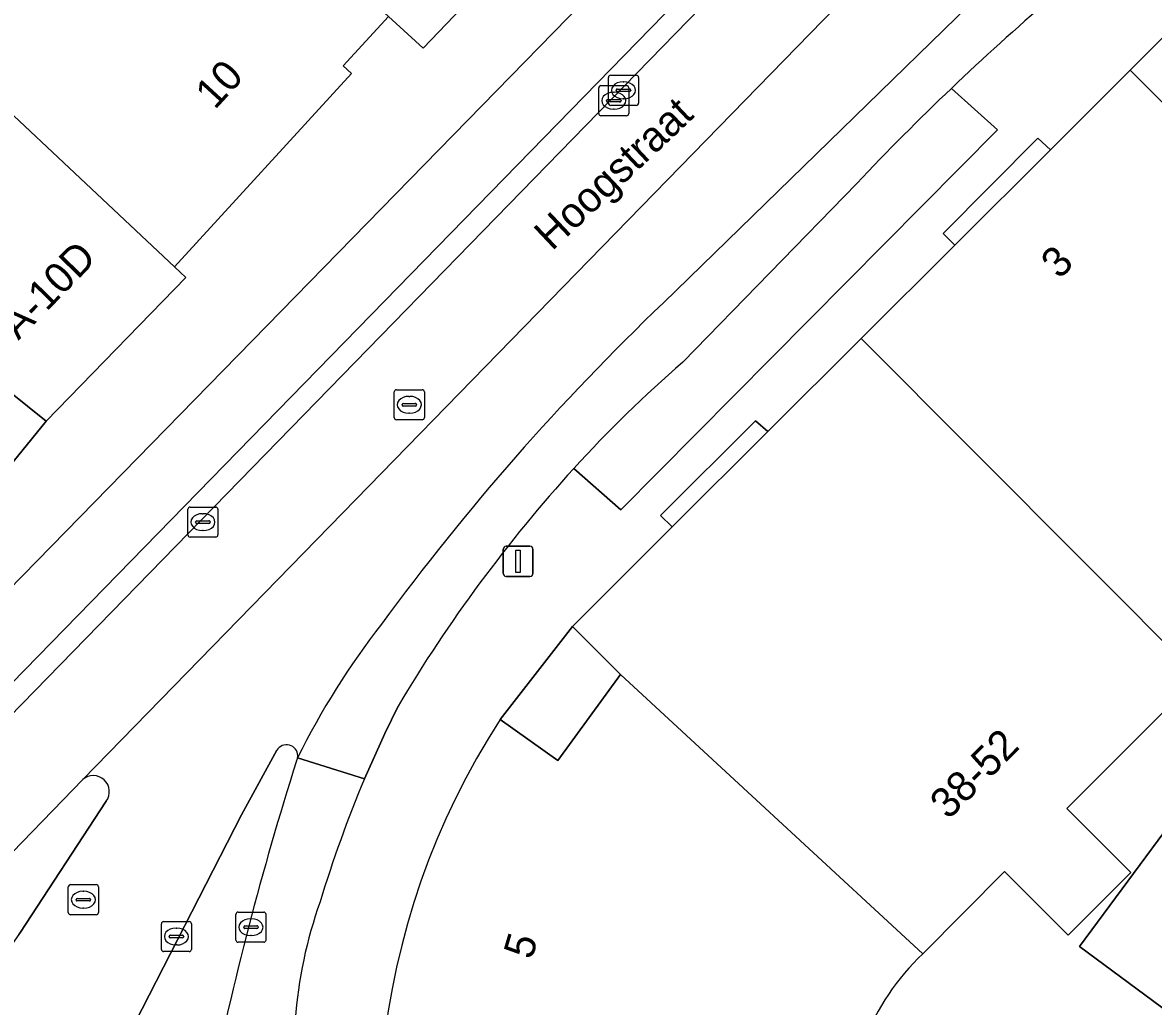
# Model space of a CAD drawing. Extents: x 160663 to 161506, y 382245 to 383291.
# Drawn here: x 160946.01 to 160983.61, y 382865.8 to 382898.51 of the extents above; entities that cross this region are included whole.
import ezdxf

# ---------------------------------------------------------------- set-up
doc = ezdxf.new("R2010")
doc.units = 0
for name, color, linetype in [('IMGEO_Fietspad_gesloten', 7, 'Continuous'), ('IMGEO_Kolk', 7, 'Continuous'), ('IMGEO_Lichtmast', 7, 'Continuous'), ('IMGEO_Openbare_ruimte_label', 7, 'Continuous'), ('IMGEO_OVBaan_gesloten', 7, 'Continuous'), ('IMGEO_Pand', 7, 'Continuous'), ('IMGEO_Pand_nummerreeks', 7, 'Continuous'), ('IMGEO_Parkeervlak_open', 7, 'Continuous'), ('IMGEO_Rijbaan_lokaal_gesloten', 7, 'Continuous'), ('IMGEO_Rioolput', 7, 'Continuous'), ('IMGEO_Verkeerseiland_gesloten', 7, 'Continuous'), ('IMGEO_Voetpad_open', 7, 'Continuous')]:
    doc.layers.add(name, color=color, linetype=linetype)

msp = doc.modelspace()

# ---------------------------------------------------------------- linework, layer by layer
at = {"layer": 'IMGEO_Fietspad_gesloten'}
for points in [[(160974.65, 382909.428), (160938.834, 382872.783)], [(160938.487, 382869.927), (160941.196, 382871.992), (160975.751, 382907.414)], [(160957.378, 382873.361), (160955.155, 382874.065)]]:
    msp.add_lwpolyline(points, dxfattribs=at)
for centre, radius, start, end in [((160954.725, 382874.146), 0.438, 334.4979, 349.276), ((161060.304, 382840.607), 110.345, 162.40745, 168.34575), ((160995.391, 382857.339), 41.251, 157.1454, 163.1814), ((160970.218, 382864.19), 15.191, 160.4422, 175.6157)]:
    msp.add_arc(centre, radius, start, end, dxfattribs=at)
at = {"layer": 'IMGEO_Kolk'}
for p, q in [((160965.491, 382895.829), (160965.491, 382896.681)), ((160965.566, 382896.755), (160966.418, 382896.755)), ((160965.979, 382896.535), (160966.004, 382896.535)), ((160966.492, 382896.681), (160966.492, 382895.829)), ((160965.168, 382895.484), (160965.168, 382896.336)), ((160965.243, 382896.41), (160966.095, 382896.41)), ((160965.656, 382896.19), (160965.681, 382896.19)), ((160965.75, 382896.249), (160965.75, 382896.261)), ((160966.188, 382896.212), (160965.79, 382896.212)), ((160965.793, 382896.298), (160966.191, 382896.298)), ((160966.169, 382896.336), (160966.169, 382895.484)), ((160966.234, 382896.261), (160966.234, 382896.249)), ((160965.427, 382895.904), (160965.427, 382895.916)), ((160965.865, 382895.867), (160965.467, 382895.867)), ((160965.47, 382895.953), (160965.868, 382895.953)), ((160965.911, 382895.916), (160965.911, 382895.904)), ((160966.002, 382895.975), (160965.977, 382895.975)), ((160966.095, 382895.41), (160965.243, 382895.41)), ((160966.418, 382895.755), (160965.566, 382895.755)), ((160965.679, 382895.63), (160965.654, 382895.63)), ((160951.505, 382881.473), (160951.505, 382882.325)), ((160951.58, 382882.399), (160952.432, 382882.399)), ((160952.506, 382882.325), (160952.506, 382881.473)), ((160951.764, 382881.893), (160951.764, 382881.905)), ((160951.807, 382881.942), (160952.205, 382881.942)), ((160951.993, 382882.179), (160952.018, 382882.179)), ((160952.248, 382881.905), (160952.248, 382881.893)), ((160952.202, 382881.856), (160951.804, 382881.856)), ((160952.016, 382881.619), (160951.991, 382881.619)), ((160952.432, 382881.399), (160951.58, 382881.399)), ((160953.103, 382868.004), (160953.103, 382868.856)), ((160953.178, 382868.93), (160954.03, 382868.93)), ((160953.591, 382868.71), (160953.616, 382868.71)), ((160954.104, 382868.856), (160954.104, 382868.004)), ((160950.624, 382867.693), (160950.624, 382868.545)), ((160950.699, 382868.619), (160951.551, 382868.619)), ((160951.112, 382868.399), (160951.137, 382868.399)), ((160951.625, 382868.545), (160951.625, 382867.693)), ((160953.362, 382868.424), (160953.362, 382868.436)), ((160953.8, 382868.387), (160953.402, 382868.387)), ((160953.405, 382868.473), (160953.803, 382868.473)), ((160953.846, 382868.436), (160953.846, 382868.424)), ((160950.883, 382868.113), (160950.883, 382868.125)), ((160951.321, 382868.076), (160950.923, 382868.076)), ((160950.926, 382868.162), (160951.324, 382868.162)), ((160951.367, 382868.125), (160951.367, 382868.113)), ((160953.614, 382868.15), (160953.589, 382868.15)), ((160951.551, 382867.619), (160950.699, 382867.619)), ((160951.135, 382867.839), (160951.11, 382867.839)), ((160954.03, 382867.93), (160953.178, 382867.93))]:
    msp.add_line(p, q, dxfattribs=at)
for points in [[(160965.491, 382895.829), (160965.491, 382896.681)], [(160965.566, 382896.755), (160966.418, 382896.755)], [(160966.492, 382896.681), (160966.492, 382895.829)], [(160965.168, 382895.484), (160965.168, 382896.336)], [(160965.243, 382896.41), (160966.095, 382896.41)], [(160966.169, 382896.336), (160966.169, 382895.484)], [(160966.095, 382895.41), (160965.243, 382895.41)], [(160966.418, 382895.755), (160965.566, 382895.755)], [(160951.505, 382881.473), (160951.505, 382882.325)], [(160951.58, 382882.399), (160952.432, 382882.399)], [(160952.506, 382882.325), (160952.506, 382881.473)], [(160952.432, 382881.399), (160951.58, 382881.399)], [(160953.103, 382868.004), (160953.103, 382868.856)], [(160953.178, 382868.93), (160954.03, 382868.93)], [(160954.104, 382868.856), (160954.104, 382868.004)], [(160950.624, 382867.693), (160950.624, 382868.545)], [(160950.699, 382868.619), (160951.551, 382868.619)], [(160951.625, 382868.545), (160951.625, 382867.693)], [(160951.551, 382867.619), (160950.699, 382867.619)], [(160954.03, 382867.93), (160953.178, 382867.93)]]:
    msp.add_lwpolyline(points, dxfattribs=at)
for centre, radius, start, end in [((160965.568, 382896.679), 0.0765, 91.552, 178.448), ((160965.568, 382896.679), 0.0765, 91.552, 178.448), ((160966.416, 382896.679), 0.0765, 1.552, 88.448), ((160966.416, 382896.679), 0.0765, 1.552, 88.448), ((160965.245, 382896.334), 0.0765, 91.552, 178.448), ((160965.245, 382896.334), 0.0765, 91.552, 178.448), ((160965.79, 382896.258), 0.0403, 85.8775, 175.7526), ((160965.787, 382896.248), 0.0366, 178.938, 274.7102), ((160966.093, 382896.334), 0.0765, 1.552, 88.448), ((160966.093, 382896.334), 0.0765, 1.552, 88.448), ((160966.191, 382896.255), 0.043, 264.8664, 352.4533), ((160966.195, 382896.26), 0.0386, 1.7309, 96.639), ((160965.467, 382895.913), 0.0403, 85.8775, 175.7526), ((160965.464, 382895.903), 0.0366, 178.938, 274.7102), ((160965.568, 382895.831), 0.0765, 181.552, 268.448), ((160965.568, 382895.831), 0.0765, 181.552, 268.448), ((160965.868, 382895.91), 0.043, 264.8664, 352.4533), ((160965.872, 382895.915), 0.0386, 1.7309, 96.639), ((160966.416, 382895.831), 0.0765, 271.552, 358.448), ((160966.416, 382895.831), 0.0765, 271.552, 358.448), ((160965.245, 382895.486), 0.0765, 181.552, 268.448), ((160965.245, 382895.486), 0.0765, 181.552, 268.448), ((160966.093, 382895.486), 0.0765, 271.552, 358.448), ((160966.093, 382895.486), 0.0765, 271.552, 358.448), ((160951.582, 382882.323), 0.0765, 91.552, 178.448), ((160951.582, 382882.323), 0.0765, 91.552, 178.448), ((160952.43, 382882.323), 0.0765, 1.552, 88.448), ((160952.43, 382882.323), 0.0765, 1.552, 88.448), ((160951.804, 382881.902), 0.0403, 85.8775, 175.7526), ((160951.801, 382881.892), 0.0366, 178.938, 274.7102), ((160952.205, 382881.899), 0.043, 264.8664, 352.4533), ((160952.209, 382881.904), 0.0386, 1.7309, 96.639), ((160951.582, 382881.475), 0.0765, 181.552, 268.448), ((160951.582, 382881.475), 0.0765, 181.552, 268.448), ((160952.43, 382881.475), 0.0765, 271.552, 358.448), ((160952.43, 382881.475), 0.0765, 271.552, 358.448), ((160953.18, 382868.854), 0.0765, 91.552, 178.448), ((160953.18, 382868.854), 0.0765, 91.552, 178.448), ((160954.028, 382868.854), 0.0765, 1.552, 88.448), ((160954.028, 382868.854), 0.0765, 1.552, 88.448), ((160950.701, 382868.543), 0.0765, 91.552, 178.448), ((160950.701, 382868.543), 0.0765, 91.552, 178.448), ((160951.549, 382868.543), 0.0765, 1.552, 88.448), ((160951.549, 382868.543), 0.0765, 1.552, 88.448), ((160953.402, 382868.433), 0.0403, 85.8775, 175.7526), ((160953.399, 382868.423), 0.0366, 178.938, 274.7102), ((160953.803, 382868.43), 0.043, 264.8664, 352.4533), ((160953.807, 382868.435), 0.0386, 1.7309, 96.639), ((160950.923, 382868.122), 0.0403, 85.8775, 175.7526), ((160950.92, 382868.112), 0.0366, 178.938, 274.7102), ((160951.324, 382868.119), 0.043, 264.8664, 352.4533), ((160951.328, 382868.124), 0.0386, 1.7309, 96.639), ((160953.18, 382868.006), 0.0765, 181.552, 268.448), ((160953.18, 382868.006), 0.0765, 181.552, 268.448), ((160954.028, 382868.006), 0.0765, 271.552, 358.448), ((160954.028, 382868.006), 0.0765, 271.552, 358.448), ((160950.701, 382867.695), 0.0765, 181.552, 268.448), ((160950.701, 382867.695), 0.0765, 181.552, 268.448), ((160951.549, 382867.695), 0.0765, 271.552, 358.448), ((160951.549, 382867.695), 0.0765, 271.552, 358.448)]:
    msp.add_arc(centre, radius, start, end, dxfattribs=at)
for centre, major_axis, ratio, start_param, end_param in [((160965.978, 382896.255), (-0.387, 0.002), 0.722429, 4.712389, 7.853982), ((160966.003, 382896.255), (-0.39, 0.002), 0.717154, 1.570796, 4.712389), ((160965.655, 382895.91), (-0.387, 0.002), 0.722429, 4.712389, 7.853982), ((160965.68, 382895.91), (-0.39, 0.002), 0.717154, 1.570796, 4.712389), ((160951.992, 382881.899), (-0.387, 0.002), 0.722429, 4.712389, 7.853982), ((160952.017, 382881.899), (-0.39, 0.002), 0.717154, 1.570796, 4.712389), ((160953.59, 382868.43), (-0.387, 0.002), 0.722429, 4.712389, 7.853982), ((160953.615, 382868.43), (-0.39, 0.002), 0.717154, 1.570796, 4.712389), ((160951.111, 382868.119), (-0.387, 0.002), 0.722429, 4.712389, 7.853982), ((160951.136, 382868.119), (-0.39, 0.002), 0.717154, 1.570796, 4.712389)]:
    msp.add_ellipse(centre, major_axis=major_axis, ratio=ratio, start_param=start_param, end_param=end_param, dxfattribs=at)
at = {"layer": 'IMGEO_Lichtmast'}
for p, q in [((160961.99, 382880.195), (160961.99, 382880.995)), ((160961.99, 382880.995), (160961.99, 382880.195)), ((160962.09, 382881.095), (160962.88, 382881.095)), ((160962.88, 382881.095), (160962.09, 382881.095)), ((160962.98, 382880.995), (160962.98, 382880.195)), ((160962.98, 382880.195), (160962.98, 382880.995)), ((160962.88, 382880.095), (160962.09, 382880.095)), ((160962.09, 382880.095), (160962.88, 382880.095))]:
    msp.add_line(p, q, dxfattribs=at)
msp.add_lwpolyline([(160962.41, 382880.97), (160962.56, 382880.97), (160962.56, 382880.22), (160962.41, 382880.22), (160962.41, 382880.97)], dxfattribs=at)
for centre, start, end in [((160962.09, 382880.995), 90, 180), ((160962.09, 382880.995), 90, 180), ((160962.88, 382880.995), 0, 90), ((160962.88, 382880.995), 360, 90), ((160962.09, 382880.195), 180, 270), ((160962.09, 382880.195), 180, 270), ((160962.88, 382880.195), 270, 0), ((160962.88, 382880.195), 270, 0)]:
    msp.add_arc(centre, 0.1, start, end, dxfattribs=at)
at = {"layer": 'IMGEO_OVBaan_gesloten'}
msp.add_lwpolyline([(160978.235, 382904.348), (160983.292, 382909.484), (160980.971, 382911.704), (160978.87, 382909.571), (160976.231, 382906.892), (160941.719, 382871.483), (160939.026, 382868.723), (160938.967, 382868.67), (160938.69, 382868.375), (160941.097, 382866.243), (160944.318, 382869.536), (160948.009, 382873.34)], close=True, dxfattribs=at)
at = {"layer": 'IMGEO_Pand'}
for points in [[(160946.591, 382910.148), (160951.249, 382905.071), (160958.177, 382898.714), (160959.329, 382897.657), (160961.123, 382899.543), (160961.3, 382899.375), (160962.405, 382900.537), (160962.242, 382900.693), (160963.933, 382902.47), (160956.94, 382909.02), (160954.133, 382912.08), (160951.834, 382909.663), (160942.156, 382919.874), (160940.39, 382917.481), (160940.155, 382917.163), (160946.603, 382910.159)], [(160946.591, 382910.148), (160942.541, 382906.075), (160934.398, 382914.01), (160929.946, 382910.637), (160942.018, 382898.873), (160951.057, 382890.389), (160956.948, 382896.81), (160956.667, 382897.068), (160958.177, 382898.714), (160951.249, 382905.071)], [(160942.018, 382898.873), (160929.946, 382910.637), (160922.98, 382905.016), (160936.985, 382893.375), (160936.856, 382893.234), (160946.792, 382885.259), (160951.444, 382890.027), (160951.057, 382890.389)], [(160995.558, 382906.855), (160991.382, 382905.012), (160990.598, 382904.666), (160986.346, 382900.425), (160982.835, 382896.922), (160994.035, 382885.697), (160996.482, 382888.155), (160998.387, 382886.24), (161000, 382887.874), (161002.736, 382890.646), (161001.969, 382892.326)], [(160936.985, 382893.375), (160922.98, 382905.016), (160922.223, 382904.483), (160918.136, 382901.602), (160925.745, 382895.256), (160932.062, 382889.988), (160931.944, 382889.847), (160943.016, 382880.612), (160946.792, 382885.259), (160936.856, 382893.234)], [(160982.835, 382896.922), (160980.188, 382894.281), (160977.005, 382891.107), (160973.89, 382887.999), (160985.107, 382876.755), (160989.476, 382881.138), (160990.367, 382880.253), (160991.626, 382879.003), (160993.715, 382881.096), (160991.588, 382883.238), (160994.035, 382885.697)], [(160973.89, 382887.999), (160970.791, 382884.908), (160967.611, 382881.736), (160964.3, 382878.433), (160965.895, 382876.832), (160975.944, 382867.549), (160978.655, 382870.281), (160980.779, 382868.166), (160982.865, 382870.246), (160980.737, 382872.371), (160985.107, 382876.755)]]:
    msp.add_lwpolyline(points, close=True, dxfattribs=at)
msp.add_lwpolyline([(160975.944, 382867.549), (160965.895, 382876.832), (160963.81, 382873.968), (160961.894, 382875.336)], dxfattribs=at)
for centre, radius, start, end in [((160982.929, 382861.691), 25.073, 147.0295, 201.5582), ((160981.619, 382861.607), 8.217, 133.6821, 232.1838)]:
    msp.add_arc(centre, radius, start, end, dxfattribs=at)
at = {"layer": 'IMGEO_Parkeervlak_open'}
for points in [[(160964.341, 382883.686), (160965.899, 382882.312), (160978.43, 382894.941), (160976.895, 382896.319)], [(160973.745, 382893.156), (160967.964, 382887.219)]]:
    msp.add_lwpolyline(points, dxfattribs=at)
msp.add_lwpolyline([(160998.387, 382886.24), (160996.482, 382888.155), (160994.035, 382885.697), (160991.588, 382883.238), (160993.715, 382881.096), (160991.626, 382879.003), (160990.367, 382880.253), (160985.973, 382874.309), (160981.154, 382867.792), (160985.243, 382864.763), (160999.972, 382884.647)], close=True, dxfattribs=at)
for centre, radius, start, end in [((161035.453, 382834.852), 84.896, 133.61145, 136.62452), ((160997.111, 382853.705), 44.416, 131.0137, 137.5452)]:
    msp.add_arc(centre, radius, start, end, dxfattribs=at)
at = {"layer": 'IMGEO_Rijbaan_lokaal_gesloten'}
for points in [[(160980.872, 382911.796), (160980.971, 382911.704), (160983.292, 382909.484), (160978.235, 382904.348), (160948.009, 382873.34)], [(160987.179, 382904.686), (160989.8, 382906.438), (160988.644, 382908.245), (160979.605, 382901.159), (160967.323, 382889.193)], [(160967.323, 382889.193), (160979.605, 382901.159)], [(160967.964, 382887.219), (160973.745, 382893.156)], [(160955.155, 382874.065), (160957.378, 382873.361), (160958.054, 382874.871), (160958.495, 382875.777)], [(160947.69, 382861.189), (160949.245, 382864.642), (160949.512, 382864.78), (160953.286, 382872.171), (160954.467, 382874.311)], [(160948.789, 382872.615), (160945.914, 382868.232), (160945.886, 382868.192), (160943.212, 382864.412), (160947.672, 382860.479)]]:
    msp.add_lwpolyline(points, dxfattribs=at)
for centre, radius, start, end in [((161035.434, 382834.86), 84.877, 127.63429, 133.60625), ((161035.453, 382834.852), 84.896, 133.61145, 136.62452), ((161022.995, 382830.885), 80.617, 133.6752, 143.79143), ((161022.995, 382830.885), 80.617, 133.6752, 143.79143), ((160997.111, 382853.705), 44.416, 131.0137, 137.5452), ((161000.498, 382850.845), 48.845, 137.7517, 149.3078), ((160978.476, 382862.509), 26.027, 142.0689, 153.6402), ((160978.476, 382862.509), 26.027, 142.0689, 153.6402), ((160954.789, 382874.125), 0.372, 0.7931, 149.9315), ((160954.813, 382874.124), 0.347, 350.212, 0.9906), ((160948.36, 382872.936), 0.536, 323.2367, 130.9492)]:
    msp.add_arc(centre, radius, start, end, dxfattribs=at)
at = {"layer": 'IMGEO_Rioolput'}
for p, q in [((160958.369, 382885.374), (160958.369, 382886.226)), ((160958.444, 382886.3), (160959.296, 382886.3)), ((160958.857, 382886.08), (160958.882, 382886.08)), ((160959.37, 382886.226), (160959.37, 382885.374)), ((160958.628, 382885.794), (160958.628, 382885.806)), ((160959.066, 382885.757), (160958.668, 382885.757)), ((160958.671, 382885.843), (160959.069, 382885.843)), ((160959.112, 382885.806), (160959.112, 382885.794)), ((160959.296, 382885.3), (160958.444, 382885.3)), ((160958.88, 382885.52), (160958.855, 382885.52)), ((160947.606, 382869.844), (160948.458, 382869.844)), ((160947.531, 382868.918), (160947.531, 382869.77)), ((160948.019, 382869.624), (160948.044, 382869.624)), ((160948.532, 382869.77), (160948.532, 382868.918)), ((160947.79, 382869.338), (160947.79, 382869.35)), ((160948.228, 382869.301), (160947.83, 382869.301)), ((160947.833, 382869.387), (160948.231, 382869.387)), ((160948.274, 382869.35), (160948.274, 382869.338)), ((160948.458, 382868.844), (160947.606, 382868.844)), ((160948.042, 382869.064), (160948.017, 382869.064))]:
    msp.add_line(p, q, dxfattribs=at)
for points in [[(160958.369, 382885.374), (160958.369, 382886.226)], [(160958.444, 382886.3), (160959.296, 382886.3)], [(160959.37, 382886.226), (160959.37, 382885.374)], [(160959.296, 382885.3), (160958.444, 382885.3)], [(160947.606, 382869.844), (160948.458, 382869.844)], [(160947.531, 382868.918), (160947.531, 382869.77)], [(160948.532, 382869.77), (160948.532, 382868.918)], [(160948.458, 382868.844), (160947.606, 382868.844)]]:
    msp.add_lwpolyline(points, dxfattribs=at)
for centre, radius, start, end in [((160958.446, 382886.224), 0.0765, 91.552, 178.448), ((160958.446, 382886.224), 0.0765, 91.552, 178.448), ((160959.294, 382886.224), 0.0765, 1.552, 88.448), ((160959.294, 382886.224), 0.0765, 1.552, 88.448), ((160958.668, 382885.803), 0.0403, 85.8775, 175.7526), ((160958.665, 382885.793), 0.0366, 178.938, 274.7102), ((160959.069, 382885.8), 0.043, 264.8664, 352.4533), ((160959.073, 382885.805), 0.0386, 1.7309, 96.639), ((160958.446, 382885.376), 0.0765, 181.552, 268.448), ((160958.446, 382885.376), 0.0765, 181.552, 268.448), ((160959.294, 382885.376), 0.0765, 271.552, 358.448), ((160959.294, 382885.376), 0.0765, 271.552, 358.448), ((160947.608, 382869.768), 0.0765, 91.552, 178.448), ((160947.608, 382869.768), 0.0765, 91.552, 178.448), ((160948.456, 382869.768), 0.0765, 1.552, 88.448), ((160948.456, 382869.768), 0.0765, 1.552, 88.448), ((160947.83, 382869.347), 0.0403, 85.8775, 175.7526), ((160947.827, 382869.337), 0.0366, 178.938, 274.7102), ((160948.231, 382869.344), 0.043, 264.8664, 352.4533), ((160948.235, 382869.349), 0.0386, 1.7309, 96.639), ((160947.608, 382868.92), 0.0765, 181.552, 268.448), ((160947.608, 382868.92), 0.0765, 181.552, 268.448), ((160948.456, 382868.92), 0.0765, 271.552, 358.448), ((160948.456, 382868.92), 0.0765, 271.552, 358.448)]:
    msp.add_arc(centre, radius, start, end, dxfattribs=at)
for centre, major_axis, ratio, start_param, end_param in [((160958.856, 382885.8), (-0.387, 0.002), 0.722429, 4.712389, 7.853982), ((160958.881, 382885.8), (-0.39, 0.002), 0.717154, 1.570796, 4.712389), ((160948.018, 382869.344), (-0.387, 0.002), 0.722429, 4.712389, 7.853982), ((160948.043, 382869.344), (-0.39, 0.002), 0.717154, 1.570796, 4.712389)]:
    msp.add_ellipse(centre, major_axis=major_axis, ratio=ratio, start_param=start_param, end_param=end_param, dxfattribs=at)
at = {"layer": 'IMGEO_Verkeerseiland_gesloten'}
for points in [[(160975.751, 382907.414), (160941.196, 382871.992)], [(160941.719, 382871.483), (160976.231, 382906.892)], [(160954.467, 382874.311), (160953.286, 382872.171), (160949.512, 382864.78)], [(160948.009, 382873.34), (160944.318, 382869.536)], [(160945.886, 382868.192), (160945.914, 382868.232), (160948.789, 382872.615)]]:
    msp.add_lwpolyline(points, dxfattribs=at)
for centre, radius, start, end in [((160954.789, 382874.125), 0.372, 0.7931, 149.9315), ((160954.725, 382874.146), 0.438, 334.4979, 349.276), ((160954.813, 382874.124), 0.347, 350.212, 0.9906), ((161060.304, 382840.607), 110.345, 162.40745, 168.34575), ((160948.36, 382872.936), 0.536, 323.2367, 130.9492)]:
    msp.add_arc(centre, radius, start, end, dxfattribs=at)
at = {"layer": 'IMGEO_Voetpad_open'}
for points in [[(160969.409, 382908.377), (160969.691, 382908.048), (160963.933, 382902.47), (160962.242, 382900.693), (160962.405, 382900.537), (160961.3, 382899.375), (160961.123, 382899.543), (160959.329, 382897.657), (160958.177, 382898.714), (160956.667, 382897.068), (160956.948, 382896.81), (160951.057, 382890.389), (160951.444, 382890.027), (160946.792, 382885.259), (160943.016, 382880.612), (160939.251, 382875.978), (160939.108, 382876.103), (160938.078, 382874.918), (160938.257, 382874.773), (160937.592, 382873.956), (160938.834, 382872.783), (160974.65, 382909.428)], [(160979.774, 382894.66), (160980.188, 382894.281), (160982.835, 382896.922), (160986.346, 382900.425), (160985.962, 382900.827), (160983.607, 382902.076)], [(160976.895, 382896.319), (160978.43, 382894.941), (160965.899, 382882.312), (160964.341, 382883.686)], [(160961.894, 382875.336), (160964.3, 382878.433), (160967.611, 382881.736), (160967.222, 382882.121), (160970.381, 382885.266), (160970.791, 382884.908), (160973.89, 382887.999), (160977.005, 382891.107), (160976.622, 382891.494), (160979.774, 382894.66)], [(160981.154, 382867.792), (160985.973, 382874.309), (160990.367, 382880.253), (160989.476, 382881.138), (160985.107, 382876.755), (160980.737, 382872.371), (160982.865, 382870.246), (160980.779, 382868.166), (160978.655, 382870.281), (160975.944, 382867.549)], [(160958.495, 382875.777), (160958.054, 382874.871), (160957.378, 382873.361)], [(160984.224, 382858.592), (160978.974, 382859.17), (160979.552, 382864.422), (160984.802, 382863.844), (160985.243, 382864.763), (160981.154, 382867.792)]]:
    msp.add_lwpolyline(points, dxfattribs=at)
for points in [[(160979.774, 382894.66), (160976.622, 382891.494), (160977.005, 382891.107), (160980.188, 382894.281)], [(160970.381, 382885.266), (160967.222, 382882.121), (160967.611, 382881.736), (160970.791, 382884.908)], [(160964.3, 382878.433), (160961.894, 382875.336), (160963.81, 382873.968), (160965.895, 382876.832)]]:
    msp.add_lwpolyline(points, close=True, dxfattribs=at)
for centre, radius, start, end in [((161035.434, 382834.86), 84.877, 127.63429, 133.60625), ((161000.498, 382850.845), 48.845, 137.7517, 149.3078), ((160982.929, 382861.691), 25.073, 147.0295, 201.5582), ((160995.391, 382857.339), 41.251, 157.1454, 163.1814), ((160970.218, 382864.19), 15.191, 160.4422, 175.6157), ((160981.619, 382861.607), 8.217, 133.6821, 232.1838)]:
    msp.add_arc(centre, radius, start, end, dxfattribs=at)

# ---------------------------------------------------------------- texts
at = {"layer": 'IMGEO_Openbare_ruimte_label'}
msp.add_text('Hoogstraat', height=1, rotation=43.338, dxfattribs=at).set_placement((160963.614, 382890.892))
at = {"layer": 'IMGEO_Pand_nummerreeks'}
for s, rotation, p in [('10', 47.4637, (160952.403, 382895.586)), ('10A-10D', 45.7047, (160944.832, 382886.859)), ('3', 44.9256, (160980.486, 382889.947)), ('38-52', 45.1341, (160976.798, 382871.979)), ('5', 73.5105, (160962.943, 382867.324))]:
    msp.add_text(s, height=1, rotation=rotation, dxfattribs=at).set_placement(p)

doc.saveas('drawing.dxf')
